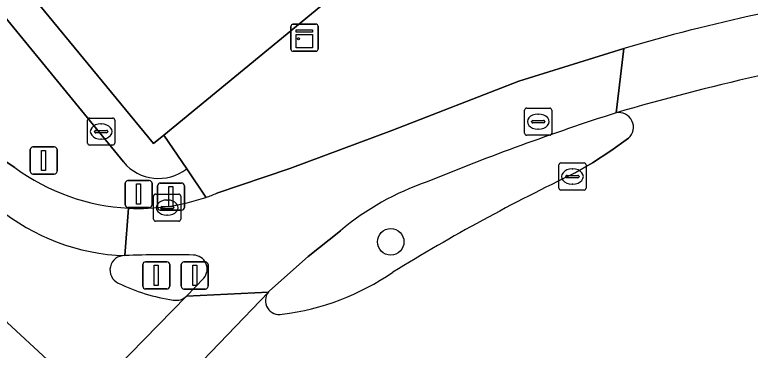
# Model space of a CAD drawing. Extents: x 160663 to 161506, y 382245 to 383291.
# Drawn here: x 160979.09 to 161006.23, y 382918.43 to 382930.82 of the extents above; entities that cross this region are included whole.
import ezdxf

# ---------------------------------------------------------------- set-up
doc = ezdxf.new("R2010")
doc.units = 0
for name, color, linetype in [('IMGEO_Boom', 7, 'Continuous'), ('IMGEO_Brandkraan', 7, 'Continuous'), ('IMGEO_Fietspad_gesloten', 7, 'Continuous'), ('IMGEO_Kast', 7, 'Continuous'), ('IMGEO_Kolk', 7, 'Continuous'), ('IMGEO_Lichtmast', 7, 'Continuous'), ('IMGEO_OVBaan_gesloten', 7, 'Continuous'), ('IMGEO_Pand', 7, 'Continuous'), ('IMGEO_Rijbaan_lokaal_gesloten', 7, 'Continuous'), ('IMGEO_Rioolput', 7, 'Continuous'), ('IMGEO_Verkeerseiland_gesloten', 7, 'Continuous'), ('IMGEO_Verkeerseiland_groen', 7, 'Continuous'), ('IMGEO_Verkeersregelinstallatiepaal', 7, 'Continuous'), ('IMGEO_Voetpad_open', 7, 'Continuous')]:
    doc.layers.add(name, color=color, linetype=linetype)

msp = doc.modelspace()

# ---------------------------------------------------------------- linework, layer by layer
at = {"layer": 'IMGEO_Boom'}
msp.add_circle((160992.965, 382922.436), 0.489, dxfattribs=at)
at = {"layer": 'IMGEO_Brandkraan'}
for p, q in [((160981.783, 382926.082), (160981.783, 382926.934)), ((160981.858, 382927.008), (160982.71, 382927.008)), ((160982.271, 382926.788), (160982.296, 382926.788)), ((160982.784, 382926.934), (160982.784, 382926.082)), ((160982.042, 382926.502), (160982.042, 382926.514)), ((160982.085, 382926.551), (160982.483, 382926.551)), ((160982.526, 382926.514), (160982.526, 382926.502)), ((160982.48, 382926.465), (160982.082, 382926.465)), ((160982.294, 382926.228), (160982.269, 382926.228)), ((160982.71, 382926.008), (160981.858, 382926.008))]:
    msp.add_line(p, q, dxfattribs=at)
for points in [[(160981.783, 382926.082), (160981.783, 382926.934)], [(160981.858, 382927.008), (160982.71, 382927.008)], [(160982.784, 382926.934), (160982.784, 382926.082)], [(160982.71, 382926.008), (160981.858, 382926.008)]]:
    msp.add_lwpolyline(points, dxfattribs=at)
for centre, radius, start, end in [((160981.86, 382926.932), 0.0765, 91.552, 178.448), ((160981.86, 382926.932), 0.0765, 91.552, 178.448), ((160982.708, 382926.932), 0.0765, 1.552, 88.448), ((160982.708, 382926.932), 0.0765, 1.552, 88.448), ((160982.082, 382926.511), 0.0403, 85.8775, 175.7526), ((160982.079, 382926.501), 0.0366, 178.938, 274.7102), ((160982.483, 382926.508), 0.043, 264.8664, 352.4533), ((160982.487, 382926.513), 0.0386, 1.7309, 96.639), ((160981.86, 382926.084), 0.0765, 181.552, 268.448), ((160981.86, 382926.084), 0.0765, 181.552, 268.448), ((160982.708, 382926.084), 0.0765, 271.552, 358.448), ((160982.708, 382926.084), 0.0765, 271.552, 358.448)]:
    msp.add_arc(centre, radius, start, end, dxfattribs=at)
for centre, major_axis, ratio, start_param, end_param in [((160982.27, 382926.508), (-0.387, 0.002), 0.722429, 4.712389, 7.853982), ((160982.295, 382926.508), (-0.39, 0.002), 0.717154, 1.570796, 4.712389)]:
    msp.add_ellipse(centre, major_axis=major_axis, ratio=ratio, start_param=start_param, end_param=end_param, dxfattribs=at)
at = {"layer": 'IMGEO_Fietspad_gesloten'}
for points in [[(161001.285, 382927.2), (161001.564, 382929.57), (160997.695, 382928.372), (160993.004, 382926.55), (160989.239, 382925.148), (160986.556, 382924.23)], [(160983.297, 382923.679), (160983.152, 382921.927)], [(160988.495, 382920.63), (160989.923, 382921.892), (160991.111, 382922.842)], [(160986.072, 382921.093), (160985.435, 382920.431), (160988.453, 382920.583)]]:
    msp.add_lwpolyline(points, dxfattribs=at)
for centre, radius, start, end in [((161029.081, 382840.342), 91.197, 107.74549, 112.41317), ((160997.45, 382915.362), 9.804, 108.6835, 130.2801), ((160983.676, 382931.351), 7.682, 267.1733, 288.7888), ((160983.316, 382932.32), 8.715, 288.9771, 291.8253), ((160984.704, 382885.753), 36.208, 88.4478, 92.457), ((160985.676, 382921.428), 0.519, 319.7667, 88.9897), ((160988.817, 382920.3), 0.461, 134.2941, 142.1369)]:
    msp.add_arc(centre, radius, start, end, dxfattribs=at)
at = {"layer": 'IMGEO_Kast'}
for p, q in [((160989.285, 382929.547), (160989.285, 382930.388)), ((160989.285, 382930.388), (160989.285, 382929.547)), ((160989.36, 382930.472), (160990.201, 382930.472)), ((160990.201, 382930.472), (160989.36, 382930.472)), ((160990.285, 382930.397), (160990.285, 382929.556)), ((160990.285, 382929.556), (160990.285, 382930.397)), ((160990.21, 382929.472), (160989.369, 382929.472)), ((160989.369, 382929.472), (160990.21, 382929.472))]:
    msp.add_line(p, q, dxfattribs=at)
for points in [[(160989.48, 382930.262), (160990.08, 382930.262), (160990.08, 382930.177), (160989.48, 382930.177), (160989.48, 382930.262)], [(160989.48, 382930.087), (160990.08, 382930.087), (160990.08, 382929.598), (160989.48, 382929.598), (160989.48, 382930.087)]]:
    msp.add_lwpolyline(points, dxfattribs=at)
msp.add_circle((160989.564, 382929.936), 0.0377, dxfattribs=at)
for centre, start, end in [((160989.363, 382930.394), 92.4484, 184.2845), ((160989.363, 382930.394), 92.4484, 184.2845), ((160990.207, 382930.394), 2.4484, 94.2845), ((160990.207, 382930.394), 2.4484, 94.2845), ((160989.363, 382929.55), 182.4484, 274.2845), ((160989.363, 382929.55), 182.4484, 274.2845), ((160990.207, 382929.55), 272.4484, 4.2845), ((160990.207, 382929.55), 272.4484, 4.2845)]:
    msp.add_arc(centre, 0.0779, start, end, dxfattribs=at)
at = {"layer": 'IMGEO_Kolk'}
for p, q in [((160999.171, 382924.421), (160999.171, 382925.273)), ((160999.246, 382925.347), (161000.098, 382925.347)), ((160999.659, 382925.127), (160999.684, 382925.127)), ((161000.172, 382925.273), (161000.172, 382924.421)), ((160999.43, 382924.841), (160999.43, 382924.853)), ((160999.473, 382924.89), (160999.871, 382924.89)), ((160999.914, 382924.853), (160999.914, 382924.841)), ((160999.868, 382924.804), (160999.47, 382924.804)), ((161000.098, 382924.347), (160999.246, 382924.347)), ((160999.682, 382924.567), (160999.657, 382924.567)), ((160984.218, 382923.273), (160984.218, 382924.125)), ((160984.293, 382924.199), (160985.145, 382924.199)), ((160985.219, 382924.125), (160985.219, 382923.273)), ((160984.706, 382923.979), (160984.731, 382923.979)), ((160984.477, 382923.693), (160984.477, 382923.705)), ((160984.915, 382923.656), (160984.517, 382923.656)), ((160984.52, 382923.742), (160984.918, 382923.742)), ((160984.961, 382923.705), (160984.961, 382923.693)), ((160984.729, 382923.419), (160984.704, 382923.419)), ((160985.145, 382923.199), (160984.293, 382923.199))]:
    msp.add_line(p, q, dxfattribs=at)
for points in [[(160999.171, 382924.421), (160999.171, 382925.273)], [(160999.246, 382925.347), (161000.098, 382925.347)], [(161000.172, 382925.273), (161000.172, 382924.421)], [(161000.098, 382924.347), (160999.246, 382924.347)], [(160984.218, 382923.273), (160984.218, 382924.125)], [(160984.293, 382924.199), (160985.145, 382924.199)], [(160985.219, 382924.125), (160985.219, 382923.273)], [(160985.145, 382923.199), (160984.293, 382923.199)]]:
    msp.add_lwpolyline(points, dxfattribs=at)
for centre, radius, start, end in [((160999.248, 382925.271), 0.0765, 91.552, 178.448), ((160999.248, 382925.271), 0.0765, 91.552, 178.448), ((161000.096, 382925.271), 0.0765, 1.552, 88.448), ((161000.096, 382925.271), 0.0765, 1.552, 88.448), ((160999.47, 382924.85), 0.0403, 85.8775, 175.7526), ((160999.875, 382924.852), 0.0386, 1.7309, 96.639), ((160999.467, 382924.84), 0.0366, 178.938, 274.7102), ((160999.871, 382924.847), 0.043, 264.8664, 352.4533), ((160999.248, 382924.423), 0.0765, 181.552, 268.448), ((160999.248, 382924.423), 0.0765, 181.552, 268.448), ((161000.096, 382924.423), 0.0765, 271.552, 358.448), ((161000.096, 382924.423), 0.0765, 271.552, 358.448), ((160984.295, 382924.123), 0.0765, 91.552, 178.448), ((160984.295, 382924.123), 0.0765, 91.552, 178.448), ((160985.143, 382924.123), 0.0765, 1.552, 88.448), ((160985.143, 382924.123), 0.0765, 1.552, 88.448), ((160984.517, 382923.702), 0.0403, 85.8775, 175.7526), ((160984.514, 382923.692), 0.0366, 178.938, 274.7102), ((160984.918, 382923.699), 0.043, 264.8664, 352.4533), ((160984.922, 382923.704), 0.0386, 1.7309, 96.639), ((160984.295, 382923.275), 0.0765, 181.552, 268.448), ((160984.295, 382923.275), 0.0765, 181.552, 268.448), ((160985.143, 382923.275), 0.0765, 271.552, 358.448), ((160985.143, 382923.275), 0.0765, 271.552, 358.448)]:
    msp.add_arc(centre, radius, start, end, dxfattribs=at)
for centre, major_axis, ratio, start_param, end_param in [((160999.658, 382924.847), (-0.387, 0.002), 0.722429, 4.712389, 7.853982), ((160999.683, 382924.847), (-0.39, 0.002), 0.717154, 1.570796, 4.712389), ((160984.705, 382923.699), (-0.387, 0.002), 0.722429, 4.712389, 7.853982), ((160984.73, 382923.699), (-0.39, 0.002), 0.717154, 1.570796, 4.712389)]:
    msp.add_ellipse(centre, major_axis=major_axis, ratio=ratio, start_param=start_param, end_param=end_param, dxfattribs=at)
at = {"layer": 'IMGEO_Lichtmast'}
for p, q in [((160979.765, 382925.939), (160980.555, 382925.939)), ((160980.555, 382925.939), (160979.765, 382925.939)), ((160979.665, 382925.039), (160979.665, 382925.839)), ((160979.665, 382925.839), (160979.665, 382925.039)), ((160980.655, 382925.839), (160980.655, 382925.039)), ((160980.655, 382925.039), (160980.655, 382925.839)), ((160980.555, 382924.939), (160979.765, 382924.939)), ((160979.765, 382924.939), (160980.555, 382924.939))]:
    msp.add_line(p, q, dxfattribs=at)
msp.add_lwpolyline([(160980.085, 382925.814), (160980.235, 382925.814), (160980.235, 382925.064), (160980.085, 382925.064), (160980.085, 382925.814)], dxfattribs=at)
for centre, start, end in [((160979.765, 382925.839), 90, 180), ((160979.765, 382925.839), 90, 180), ((160980.555, 382925.839), 0, 90), ((160980.555, 382925.839), 360, 90), ((160979.765, 382925.039), 180, 270), ((160979.765, 382925.039), 180, 270), ((160980.555, 382925.039), 270, 0), ((160980.555, 382925.039), 270, 0)]:
    msp.add_arc(centre, 0.1, start, end, dxfattribs=at)
at = {"layer": 'IMGEO_OVBaan_gesloten'}
msp.add_lwpolyline([(160978.934, 382913.776), (160981.785, 382916.694), (160978.816, 382919.461), (160972.145, 382924.641), (160967.578, 382927.438), (160959.79, 382929.599), (160951.086, 382930.055), (160918.971, 382933.683), (160909.581, 382934.405), (160903.988, 382934.545), (160897.982, 382933.621), (160890.673, 382931.836), (160882.904, 382929.187), (160870.47, 382922.866), (160873.972, 382919.336)], dxfattribs=at)
at = {"layer": 'IMGEO_Pand'}
msp.add_lwpolyline([(160967.625, 382962.807), (160964.447, 382966.667), (160956.311, 382959.971), (160956.597, 382959.624), (160969.413, 382944.053), (160975.966, 382936.092), (160977.597, 382934.11), (160984.218, 382926.066), (160984.598, 382926.379), (160999.488, 382938.635), (160995.794, 382942.001), (160986.008, 382950.919), (160980.882, 382946.7)], close=True, dxfattribs=at)
at = {"layer": 'IMGEO_Rijbaan_lokaal_gesloten'}
for points in [[(160897.982, 382933.621), (160903.988, 382934.545), (160909.581, 382934.405), (160918.971, 382933.683), (160951.086, 382930.055), (160959.79, 382929.599), (160967.578, 382927.438), (160972.145, 382924.641), (160978.816, 382919.461), (160981.785, 382916.694), (160985.435, 382920.431)], [(161001.564, 382929.57), (161001.285, 382927.2)], [(160979.103, 382925.175), (160977.911, 382925.962), (160977.372, 382926.36), (160973.772, 382928.936)], [(161001.739, 382926.259), (161001.092, 382925.794), (161000.407, 382925.352), (160999.769, 382924.978)], [(160983.152, 382921.927), (160983.297, 382923.679)], [(160988.453, 382920.583), (160985.435, 382920.431), (160981.785, 382916.694), (160978.934, 382913.776), (160980.304, 382912.557), (160980.552, 382912.724)], [(160980.893, 382912.696), (160988.453, 382920.583)], [(160988.453, 382920.583), (160980.893, 382912.696)]]:
    msp.add_lwpolyline(points, dxfattribs=at)
for centre, radius, start, end in [((161021.311, 382862.511), 69.907, 98.05719, 106.40828), ((161024.937, 382846.684), 83.918, 99.02197, 106.37076), ((161024.937, 382846.684), 83.918, 99.02197, 106.37076), ((161001.379, 382926.665), 0.543, 311.5587, 99.9527), ((160983.673, 382931.361), 7.691, 233.5423, 267.1951), ((161032.172, 382857.491), 74.863, 115.64715, 121.51168), ((160983.391, 382929.639), 7.715, 230.3638, 268.2267), ((160983.391, 382929.639), 7.715, 230.3638, 268.2267), ((160983.139, 382921.395), 0.532, 88.5889, 244.7535), ((160987.855, 382928.842), 9.142, 276.9662, 304.5732), ((160985.859, 382926.85), 6.627, 243.596, 262.0718), ((160988.853, 382920.266), 0.511, 141.6029, 282.5088), ((160985.048, 382920.837), 0.561, 259.3765, 313.5925)]:
    msp.add_arc(centre, radius, start, end, dxfattribs=at)
at = {"layer": 'IMGEO_Rioolput'}
for p, q in [((160997.907, 382926.447), (160997.907, 382927.299)), ((160997.982, 382927.373), (160998.834, 382927.373)), ((160998.908, 382927.299), (160998.908, 382926.447)), ((160998.395, 382927.153), (160998.42, 382927.153)), ((160998.166, 382926.867), (160998.166, 382926.879)), ((160998.604, 382926.83), (160998.206, 382926.83)), ((160998.209, 382926.916), (160998.607, 382926.916)), ((160998.65, 382926.879), (160998.65, 382926.867)), ((160998.418, 382926.593), (160998.393, 382926.593)), ((160998.834, 382926.373), (160997.982, 382926.373))]:
    msp.add_line(p, q, dxfattribs=at)
for points in [[(160997.907, 382926.447), (160997.907, 382927.299)], [(160997.982, 382927.373), (160998.834, 382927.373)], [(160998.908, 382927.299), (160998.908, 382926.447)], [(160998.834, 382926.373), (160997.982, 382926.373)]]:
    msp.add_lwpolyline(points, dxfattribs=at)
for centre, radius, start, end in [((160997.984, 382927.297), 0.0765, 91.552, 178.448), ((160997.984, 382927.297), 0.0765, 91.552, 178.448), ((160998.832, 382927.297), 0.0765, 1.552, 88.448), ((160998.832, 382927.297), 0.0765, 1.552, 88.448), ((160998.206, 382926.876), 0.0403, 85.8775, 175.7526), ((160998.203, 382926.866), 0.0366, 178.938, 274.7102), ((160998.607, 382926.873), 0.043, 264.8664, 352.4533), ((160998.611, 382926.878), 0.0386, 1.7309, 96.639), ((160997.984, 382926.449), 0.0765, 181.552, 268.448), ((160997.984, 382926.449), 0.0765, 181.552, 268.448), ((160998.832, 382926.449), 0.0765, 271.552, 358.448), ((160998.832, 382926.449), 0.0765, 271.552, 358.448)]:
    msp.add_arc(centre, radius, start, end, dxfattribs=at)
for centre, major_axis, ratio, start_param, end_param in [((160998.394, 382926.873), (-0.387, 0.002), 0.722429, 4.712389, 7.853982), ((160998.419, 382926.873), (-0.39, 0.002), 0.717154, 1.570796, 4.712389)]:
    msp.add_ellipse(centre, major_axis=major_axis, ratio=ratio, start_param=start_param, end_param=end_param, dxfattribs=at)
at = {"layer": 'IMGEO_Verkeerseiland_gesloten'}
msp.add_lwpolyline([(160985.435, 382920.431), (160986.072, 382921.093)], dxfattribs=at)
for centre, radius, start, end in [((160983.139, 382921.395), 0.532, 88.5889, 244.7535), ((160984.704, 382885.753), 36.208, 88.4478, 92.457), ((160985.676, 382921.428), 0.519, 319.7667, 88.9897), ((160985.859, 382926.85), 6.627, 243.596, 262.0718), ((160985.048, 382920.837), 0.561, 259.3765, 313.5925)]:
    msp.add_arc(centre, radius, start, end, dxfattribs=at)
at = {"layer": 'IMGEO_Verkeerseiland_groen'}
for points in [[(160999.769, 382924.978), (161000.407, 382925.352), (161001.092, 382925.794), (161001.739, 382926.259)], [(160991.111, 382922.842), (160989.923, 382921.892), (160988.495, 382920.63)]]:
    msp.add_lwpolyline(points, dxfattribs=at)
for centre, radius, start, end in [((161029.081, 382840.342), 91.197, 107.74549, 112.41317), ((161001.379, 382926.665), 0.543, 311.5587, 99.9527), ((161032.172, 382857.491), 74.863, 115.64715, 121.51168), ((160997.45, 382915.362), 9.804, 108.6835, 130.2801), ((160987.855, 382928.842), 9.142, 276.9662, 304.5732), ((160988.853, 382920.266), 0.511, 141.6029, 282.5088), ((160988.817, 382920.3), 0.461, 134.2941, 142.1369)]:
    msp.add_arc(centre, radius, start, end, dxfattribs=at)
at = {"layer": 'IMGEO_Verkeersregelinstallatiepaal'}
for p, q in [((160983.17, 382923.798), (160983.17, 382924.598)), ((160983.17, 382924.598), (160983.17, 382923.798)), ((160983.27, 382924.698), (160984.06, 382924.698)), ((160984.06, 382924.698), (160983.27, 382924.698)), ((160984.16, 382924.598), (160984.16, 382923.798)), ((160984.16, 382923.798), (160984.16, 382924.598)), ((160984.463, 382924.604), (160985.253, 382924.604)), ((160985.253, 382924.604), (160984.463, 382924.604)), ((160984.363, 382923.704), (160984.363, 382924.504)), ((160984.363, 382924.504), (160984.363, 382923.704)), ((160985.353, 382924.504), (160985.353, 382923.704)), ((160985.353, 382923.704), (160985.353, 382924.504)), ((160984.06, 382923.698), (160983.27, 382923.698)), ((160983.27, 382923.698), (160984.06, 382923.698)), ((160985.253, 382923.604), (160984.463, 382923.604)), ((160984.463, 382923.604), (160985.253, 382923.604)), ((160983.821, 382920.796), (160983.821, 382921.596)), ((160983.821, 382921.596), (160983.821, 382920.796)), ((160983.921, 382921.696), (160984.711, 382921.696)), ((160984.711, 382921.696), (160983.921, 382921.696)), ((160984.811, 382921.596), (160984.811, 382920.796)), ((160984.811, 382920.796), (160984.811, 382921.596)), ((160985.239, 382920.794), (160985.239, 382921.594)), ((160985.239, 382921.594), (160985.239, 382920.794)), ((160985.339, 382921.694), (160986.129, 382921.694)), ((160986.129, 382921.694), (160985.339, 382921.694)), ((160986.229, 382921.594), (160986.229, 382920.794)), ((160986.229, 382920.794), (160986.229, 382921.594)), ((160984.711, 382920.696), (160983.921, 382920.696)), ((160983.921, 382920.696), (160984.711, 382920.696)), ((160986.129, 382920.694), (160985.339, 382920.694)), ((160985.339, 382920.694), (160986.129, 382920.694))]:
    msp.add_line(p, q, dxfattribs=at)
for points in [[(160983.59, 382924.573), (160983.74, 382924.573), (160983.74, 382923.823), (160983.59, 382923.823), (160983.59, 382924.573)], [(160984.783, 382924.479), (160984.933, 382924.479), (160984.933, 382923.729), (160984.783, 382923.729), (160984.783, 382924.479)], [(160984.241, 382921.571), (160984.391, 382921.571), (160984.391, 382920.821), (160984.241, 382920.821), (160984.241, 382921.571)], [(160985.659, 382921.569), (160985.809, 382921.569), (160985.809, 382920.819), (160985.659, 382920.819), (160985.659, 382921.569)]]:
    msp.add_lwpolyline(points, dxfattribs=at)
for centre, start, end in [((160983.27, 382924.598), 90, 180), ((160983.27, 382924.598), 90, 180), ((160984.06, 382924.598), 0, 90), ((160984.06, 382924.598), 360, 90), ((160984.463, 382924.504), 90, 180), ((160984.463, 382924.504), 90, 180), ((160985.253, 382924.504), 0, 90), ((160985.253, 382924.504), 360, 90), ((160983.27, 382923.798), 180, 270), ((160983.27, 382923.798), 180, 270), ((160984.06, 382923.798), 270, 0), ((160984.06, 382923.798), 270, 0), ((160984.463, 382923.704), 180, 270), ((160984.463, 382923.704), 180, 270), ((160985.253, 382923.704), 270, 0), ((160985.253, 382923.704), 270, 0), ((160983.921, 382921.596), 90, 180), ((160983.921, 382921.596), 90, 180), ((160984.711, 382921.596), 0, 90), ((160984.711, 382921.596), 360, 90), ((160985.339, 382921.594), 90, 180), ((160985.339, 382921.594), 90, 180), ((160986.129, 382921.594), 0, 90), ((160986.129, 382921.594), 360, 90), ((160983.921, 382920.796), 180, 270), ((160983.921, 382920.796), 180, 270), ((160984.711, 382920.796), 270, 0), ((160984.711, 382920.796), 270, 0), ((160985.339, 382920.794), 180, 270), ((160985.339, 382920.794), 180, 270), ((160986.129, 382920.794), 270, 0), ((160986.129, 382920.794), 270, 0)]:
    msp.add_arc(centre, 0.1, start, end, dxfattribs=at)
at = {"layer": 'IMGEO_Voetpad_open'}
for points in [[(161002.219, 382937.775), (160999.879, 382938.742), (160999.653, 382938.77), (160999.488, 382938.635), (160984.598, 382926.379), (160985.439, 382925.133), (160986.15, 382924.079)], [(160977.597, 382934.11), (160976.611, 382933.329), (160983.105, 382925.384)], [(160985.439, 382925.133), (160984.598, 382926.379), (160984.218, 382926.066), (160977.597, 382934.11)], [(160983.105, 382925.384), (160976.611, 382933.329)], [(160973.014, 382931.85), (160974.255, 382931.008), (160974.515, 382930.732), (160976.872, 382926.91), (160977.372, 382926.36), (160977.911, 382925.962), (160979.103, 382925.175)], [(160986.556, 382924.23), (160989.239, 382925.148), (160993.004, 382926.55), (160997.695, 382928.372), (161001.564, 382929.57)], [(160986.15, 382924.079), (160985.439, 382925.133)]]:
    msp.add_lwpolyline(points, dxfattribs=at)
for centre, radius, start, end in [((161021.311, 382862.511), 69.907, 98.05719, 106.40828), ((160983.673, 382931.361), 7.691, 233.5423, 267.1951), ((160984.402, 382926.467), 1.69, 219.8592, 307.8647), ((160984.402, 382926.467), 1.69, 219.8592, 307.8647), ((160983.676, 382931.351), 7.682, 267.1733, 288.7888), ((160983.316, 382932.32), 8.715, 288.9771, 291.8253)]:
    msp.add_arc(centre, radius, start, end, dxfattribs=at)

doc.saveas('drawing.dxf')
